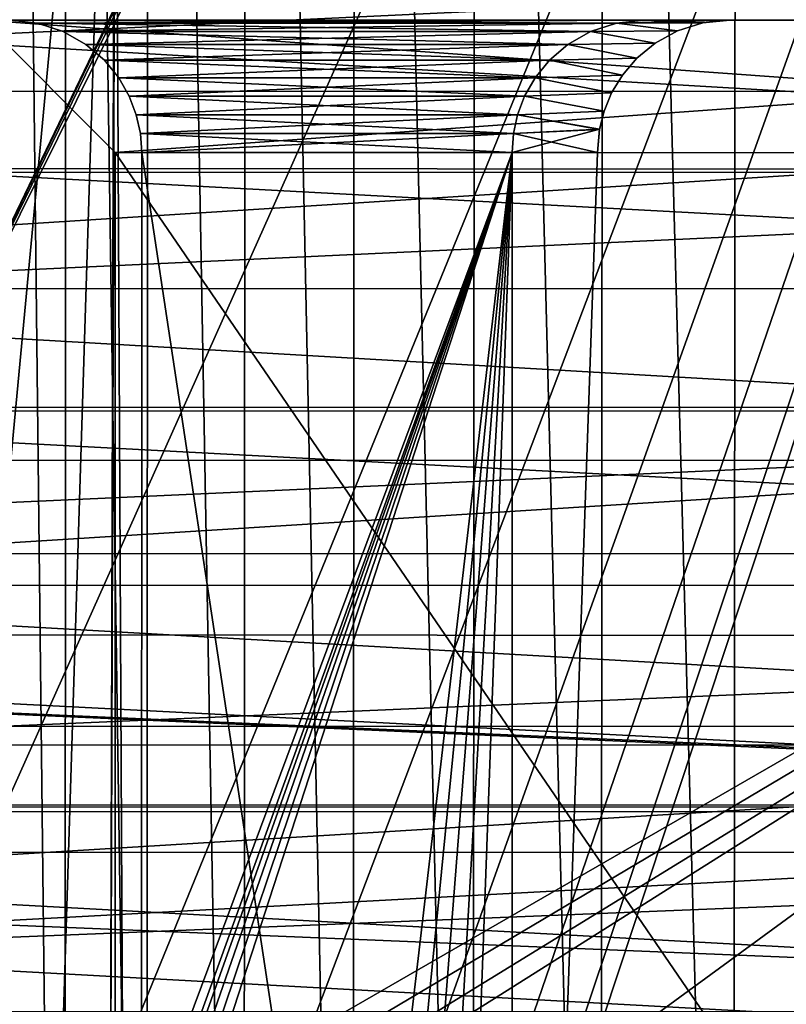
# Model space of a CAD drawing. Header units: metres. Extents: x -205 to 205, y -104 to 104.
# Tile 329 of 656: x -62.32 to -56.53, y -7.41 to 0.04. Entities that reach past the tile are written whole.
import ezdxf

# ---------------------------------------------------------------- set-up
doc = ezdxf.new("R2010")
doc.units = ezdxf.units.M
doc.layers.add('solid_01_2-CONSUMER_EHM_BOX_SW0001', color=7, linetype='CONTINUOUS')

msp = doc.modelspace()

# ---------------------------------------------------------------- linework, layer by layer
at = {"layer": 'solid_01_2-CONSUMER_EHM_BOX_SW0001'}
for points in [[(-200.010849, -74.958488), (-200.010773, 75.041512), (-0.010778, 75.04142)], [(-0.010849, -74.95858), (-200.010849, -74.958488), (-0.010778, 75.04142)], [(-42.505024, 39.821796, 75), (-63.594181, 54.634697, 75), (-63.600338, -4.010996, 75)], [(-42.779491, 39.083282, 75), (-42.505024, 39.821796, 75), (-63.600338, -4.010996, 75)], [(-42.94519, 38.316181, 75), (-42.779491, 39.083282, 75), (-63.600338, -4.010996, 75)], [(-43.000031, 37.541439, 75), (-42.94519, 38.316181, 75), (-63.600338, -4.010996, 75)], [(-43.000031, 37.541439, 75), (-63.600338, -4.010996, 75), (-62.69146, -6.483251, 75)], [(-43.000031, 37.541439, 75), (-62.041512, -19.42688, 75), (-62.692566, -21.952003, 75)], [(-43.000031, 37.541439, 75), (-62.692566, -21.952003, 75), (-43.000065, -37.458561, 75)], [(-43.000031, 37.541439, 75), (-62.69146, -6.483251, 75), (-62.040768, -9.008453, 75)], [(-43.000031, 37.541439, 75), (-61.647285, -16.835539, 75), (-62.041512, -19.42688, 75)], [(-43.000031, 37.541439, 75), (-62.040768, -9.008453, 75), (-61.646915, -11.599844, 75)], [(-43.000031, 37.541439, 75), (-61.51395, -14.2177, 75), (-61.647285, -16.835539, 75)], [(-43.000031, 37.541439, 75), (-61.646915, -11.599844, 75), (-61.51395, -14.2177, 75)], [(-62.476864, -21.98097, 1.5), (-61.981823, -21.082998, 1.5), (-62.470062, 22.049438, 1.5)], [(-61.981823, -21.082998, 1.5), (-61.970566, 21.148445, 1.5), (-62.470062, 22.049438, 1.5)], [(-61.981823, -21.082998, 1.5), (-61.36377, -20.264397, 1.5), (-61.970566, 21.148445, 1.5)], [(-61.36377, -20.264397, 1.5), (-61.348083, 20.32946, 1.5), (-61.970566, 21.148445, 1.5)], [(-61.36377, -20.264397, 1.5), (-60.631634, -19.542505, 1.5), (-61.348083, 20.32946, 1.5)], [(-60.631634, -19.542505, 1.5), (-60.611584, 19.608427, 1.5), (-61.348083, 20.32946, 1.5)], [(-60.631634, -19.542505, 1.5), (-59.806103, -18.935724, 1.5), (-60.611584, 19.608427, 1.5)], [(-59.806103, -18.935724, 1.5), (-59.78257, 19.003864, 1.5), (-60.611584, 19.608427, 1.5)], [(-59.806103, -18.935724, 1.5), (-58.900024, -18.451956, 1.5), (-59.78257, 19.003864, 1.5)], [(-58.900024, -18.451956, 1.5), (-58.874176, 18.523409, 1.5), (-59.78257, 19.003864, 1.5)], [(-58.900024, -18.451956, 1.5), (-57.931221, -18.103493, 1.5), (-58.874176, 18.523409, 1.5)], [(-57.931221, -18.103493, 1.5), (-57.904961, 18.179012, 1.5), (-58.874176, 18.523409, 1.5)], [(-57.931221, -18.103493, 1.5), (-56.92667, -17.898663, 1.5), (-57.904961, 18.179012, 1.5)], [(-56.92667, -17.898663, 1.5), (-56.900063, 17.978228, 1.5), (-57.904961, 18.179012, 1.5)], [(-56.92667, -17.898663, 1.5), (-55.899288, -17.840178, 1.5), (-56.900063, 17.978228, 1.5)], [(-55.899288, -17.840178, 1.5), (-55.872414, 17.923569, 1.5), (-56.900063, 17.978228, 1.5)], [(-62.691456, -6.48327, 63.099998), (-63.599499, 5.135013, 63.099998), (-61.599499, 5.134799, 63.099998)], [(-62.04076, -9.008488, 63.099998), (-62.691456, -6.48327, 63.099998), (-61.599499, 5.134799, 63.099998)], [(-61.646912, -11.599885, 63.099998), (-62.04076, -9.008488, 63.099998), (-61.599499, 5.134799, 63.099998)], [(-61.646912, -11.599885, 63.099998), (-61.599499, 5.134799, 63.099998), (-61.599728, 3.034483, 63.099998)], [(-61.51395, -14.217742, 63.099998), (-61.646912, -11.599885, 63.099998), (-61.599728, 3.034483, 63.099998)], [(-61.51395, -14.217742, 63.099998), (-61.599728, 3.034483, 63.099998), (-47.099728, 3.032924, 63.099998)], [(-61.502621, -22.033875, 63.099998), (-61.51395, -14.217742, 63.099998), (-47.099728, 3.032924, 63.099998)], [(-61.383518, -21.844326, 63.099998), (-61.502621, -22.033875, 63.099998), (-47.099728, 3.032924, 63.099998)], [(-61.225014, -21.685841, 63.099998), (-61.383518, -21.844326, 63.099998), (-47.099728, 3.032924, 63.099998)], [(-61.035446, -21.566769, 63.099998), (-61.225014, -21.685841, 63.099998), (-47.099728, 3.032924, 63.099998)], [(-60.82423, -21.492868, 63.099998), (-61.035446, -21.566769, 63.099998), (-47.099728, 3.032924, 63.099998)], [(-60.601593, -21.467787, 63.099998), (-60.82423, -21.492868, 63.099998), (-47.099728, 3.032924, 63.099998)], [(-58.705757, -21.467922, 63.099998), (-60.601593, -21.467787, 63.099998), (-47.099728, 3.032924, 63.099998)], [(-58.526367, -21.451712, 63.099998), (-58.705757, -21.467922, 63.099998), (-47.099728, 3.032924, 63.099998)], [(-58.352791, -21.403585, 63.099998), (-58.526367, -21.451712, 63.099998), (-47.099728, 3.032924, 63.099998)], [(-58.190666, -21.325102, 63.099998), (-58.352791, -21.403585, 63.099998), (-47.099728, 3.032924, 63.099998)], [(-57.598923, -21.030064, 63.099998), (-58.190666, -21.325102, 63.099998), (-47.099728, 3.032924, 63.099998)], [(-56.979477, -20.832218, 63.099998), (-57.598923, -21.030064, 63.099998), (-47.099728, 3.032924, 63.099998)], [(-56.32848, -20.731041, 63.099998), (-56.979477, -20.832218, 63.099998), (-47.099728, 3.032924, 63.099998)], [(-46.500172, 0.03431, 41.999992), (-84.500168, 0.039726, 41.999992), (-84.499878, 2.071495, 41.88168)], [(-46.500172, 0.03431, 41.999992), (-84.499878, 2.071495, 41.88168), (-46.499882, 2.066105, 41.881676)], [(-46.499901, 1.919465, 46.820545), (-84.499901, 1.924944, 46.820545), (-84.500244, -0.499419, 46.893497)], [(-46.499901, 1.919465, 46.820545), (-84.500244, -0.499419, 46.893497), (-46.500248, -0.50488, 46.893497)], [(-46.500332, -1.091686, 2.349644), (-84.500328, -1.08629, 2.349648), (-84.500015, 1.143287, 2.252324)], [(-46.500011, 1.137869, 2.252324), (-46.500332, -1.091686, 2.349644), (-84.500015, 1.143287, 2.252324)], [(-46.500076, 0.688409, 7.152124), (-84.500076, 0.693885, 7.152123), (-84.500336, -1.112733, 7.285743)], [(-46.500336, -1.118212, 7.285748), (-46.500076, 0.688409, 7.152124), (-84.500336, -1.112733, 7.285743)], [(-46.500462, -1.997097, 41.881672), (-84.500458, -1.991672, 41.881668), (-84.500168, 0.039726, 41.999992)], [(-46.500462, -1.997097, 41.881672), (-84.500168, 0.039726, 41.999992), (-46.500172, 0.03431, 41.999992)], [(-62.602283, 0.034591, 73.002235), (-61.600121, -0.967714, 72), (-61.600121, -0.967714, 66.099998)], [(-47.598351, 0.032978, 73.001701), (-61.600121, -0.967714, 72), (-62.602283, 0.034591, 73.002235)], [(-62.602283, 0.034591, 73.002235), (-61.600121, -0.967714, 66.099998), (-62.602283, 0.034591, 65.097763)], [(-48.600121, -0.968648, 66.099998), (-62.602283, 0.034591, 65.097763), (-61.600121, -0.967714, 66.099998)], [(-48.600121, -0.968648, 66.099998), (-47.598351, 0.032978, 65.098305), (-62.602283, 0.034591, 65.097763)], [(-62.400047, 0.034569, 65.400002), (-62.602283, 0.034591, 65.097763), (-47.598351, 0.032978, 65.098305)], [(-48.167534, 0.033039, 72.699997), (-47.598351, 0.032978, 73.001701), (-62.602283, 0.034591, 73.002235)], [(-62.400047, 0.034569, 72.699997), (-57.600048, 0.034053, 72.699997), (-62.602283, 0.034591, 73.002235)], [(-53.100048, 0.033569, 72.699997), (-62.602283, 0.034591, 73.002235), (-57.600048, 0.034053, 72.699997)], [(-53.100048, 0.033569, 72.699997), (-48.167534, 0.033039, 72.699997), (-62.602283, 0.034591, 73.002235)], [(-57.600048, 0.034053, 65.400002), (-62.400047, 0.034569, 65.400002), (-47.598351, 0.032978, 65.098305)], [(-62.189213, 0.012071, 72.489174), (-57.600048, 0.034053, 72.699997), (-62.400047, 0.034569, 72.699997)], [(-62.189213, 0.01207, 65.610825), (-62.400047, 0.034569, 72.699997), (-62.400047, 0.034569, 65.400002)], [(-62.189213, 0.012071, 72.489174), (-62.400047, 0.034569, 72.699997), (-62.189213, 0.01207, 65.610825)], [(-57.810875, 0.0116, 65.61084), (-62.400047, 0.034569, 65.400002), (-57.600048, 0.034053, 65.400002)], [(-62.189213, 0.01207, 65.610825), (-62.400047, 0.034569, 65.400002), (-57.810875, 0.0116, 65.61084)], [(-57.81089, 0.0116, 72.489174), (-57.600048, 0.034053, 72.699997), (-62.189213, 0.012071, 72.489174)], [(-62.189213, 0.012071, 72.489174), (-62.189213, 0.01207, 65.610825), (-61.993294, -0.051953, 65.806793)], [(-61.993294, -0.051953, 72.293213), (-62.189213, 0.012071, 72.489174), (-61.993294, -0.051953, 65.806793)], [(-57.81089, 0.0116, 72.489174), (-62.189213, 0.012071, 72.489174), (-61.993294, -0.051953, 72.293213)], [(-62.189213, 0.01207, 65.610825), (-57.810875, 0.0116, 65.61084), (-58.006847, -0.052381, 65.806763)], [(-61.993294, -0.051953, 65.806793), (-62.189213, 0.01207, 65.610825), (-58.006847, -0.052381, 65.806763)], [(-57.81089, 0.0116, 72.489174), (-61.993294, -0.051953, 72.293213), (-58.006821, -0.052381, 72.293213)], [(-47.598351, 0.032978, 73.001701), (-48.600121, -0.968648, 72), (-61.600121, -0.967714, 72)], [(-58.006847, -0.052381, 65.806763), (-57.810875, 0.0116, 65.61084), (-58.006821, -0.052381, 67.706787)], [(-58.006821, -0.052381, 67.706787), (-57.81089, 0.0116, 67.510826), (-57.348625, -0.047384, 67.69519)], [(-57.81089, 0.0116, 70.58918), (-58.006821, -0.052382, 70.393211), (-57.348606, -0.047384, 70.404785)], [(-57.810875, 0.0116, 65.61084), (-57.81089, 0.0116, 67.510826), (-58.006821, -0.052381, 67.706787)], [(-58.006821, -0.052381, 72.293213), (-58.006821, -0.052382, 70.393211), (-57.81089, 0.0116, 70.58918)], [(-57.81089, 0.0116, 72.489174), (-58.006821, -0.052381, 72.293213), (-57.81089, 0.0116, 70.58918)], [(-57.81089, 0.0116, 70.58918), (-56.953403, 0.033984, 70.800003), (-57.600048, 0.034053, 70.800003)], [(-57.81089, 0.0116, 72.489174), (-57.600048, 0.034053, 70.800003), (-57.600048, 0.034053, 72.699997)], [(-57.81089, 0.0116, 72.489174), (-57.81089, 0.0116, 70.58918), (-57.600048, 0.034053, 70.800003)], [(-57.81089, 0.0116, 67.510826), (-57.600048, 0.034053, 65.400002), (-57.600048, 0.034053, 67.300003)], [(-57.810875, 0.0116, 65.61084), (-57.600048, 0.034053, 65.400002), (-57.81089, 0.0116, 67.510826)], [(-57.81089, 0.0116, 67.510826), (-57.600048, 0.034053, 67.300003), (-57.15818, 0.012815, 67.504776)], [(-57.81089, 0.0116, 70.58918), (-57.15818, 0.012815, 70.59523), (-56.953403, 0.033984, 70.800003)], [(-57.81089, 0.0116, 67.510826), (-57.15818, 0.012815, 67.504776), (-57.348625, -0.047384, 67.69519)], [(-57.81089, 0.0116, 70.58918), (-57.348606, -0.047384, 70.404785), (-57.15818, 0.012815, 70.59523)], [(-53.100048, 0.033569, 65.400002), (-57.600048, 0.034053, 65.400002), (-47.598351, 0.032978, 65.098305)], [(-57.600048, 0.034053, 72.699997), (-57.600048, 0.034053, 70.800003), (-56.953403, 0.033984, 70.800003)], [(-53.746693, 0.033639, 67.300003), (-57.600048, 0.034053, 72.699997), (-56.953403, 0.033984, 70.800003)], [(-53.100048, 0.033569, 70.800003), (-53.100048, 0.033569, 72.699997), (-57.600048, 0.034053, 72.699997)], [(-53.746693, 0.033639, 70.800003), (-53.100048, 0.033569, 70.800003), (-57.600048, 0.034053, 72.699997)], [(-53.746693, 0.033639, 67.300003), (-53.746693, 0.033639, 70.800003), (-57.600048, 0.034053, 72.699997)], [(-53.100048, 0.033569, 65.400002), (-57.600048, 0.034053, 67.300003), (-57.600048, 0.034053, 65.400002)], [(-53.100048, 0.033569, 65.400002), (-56.953403, 0.033984, 67.300003), (-57.600048, 0.034053, 67.300003)], [(-57.15818, 0.012815, 67.504776), (-57.600048, 0.034053, 67.300003), (-56.953403, 0.033984, 67.300003)], [(-57.348606, -0.047384, 70.404785), (-57.348625, -0.047384, 67.69519), (-57.15818, 0.012815, 67.504776)], [(-57.15818, 0.012815, 70.59523), (-57.348606, -0.047384, 70.404785), (-57.15818, 0.012815, 67.504776)], [(-57.15818, 0.012815, 70.59523), (-56.953403, 0.033984, 67.300003), (-56.953403, 0.033984, 70.800003)], [(-57.15818, 0.012815, 70.59523), (-57.15818, 0.012815, 67.504776), (-56.953403, 0.033984, 67.300003)], [(-53.100048, 0.033569, 65.400002), (-56.953403, 0.033984, 70.800003), (-56.953403, 0.033984, 67.300003)], [(-53.100048, 0.033569, 65.400002), (-53.746693, 0.033639, 67.300003), (-56.953403, 0.033984, 70.800003)], [(-61.993294, -0.051953, 65.806793), (-58.006847, -0.052381, 65.806763), (-58.177788, -0.149649, 65.977715)], [(-61.82235, -0.149257, 65.977715), (-61.993294, -0.051953, 65.806793), (-58.177788, -0.149649, 65.977715)], [(-61.993294, -0.051953, 72.293213), (-61.993294, -0.051953, 65.806793), (-61.82235, -0.149257, 65.977715)], [(-61.82235, -0.149257, 72.122284), (-61.993294, -0.051953, 72.293213), (-61.82235, -0.149257, 65.977715)], [(-58.006821, -0.052381, 72.293213), (-61.993294, -0.051953, 72.293213), (-61.82235, -0.149257, 72.122284)], [(-58.006821, -0.052381, 72.293213), (-61.82235, -0.149257, 72.122284), (-58.177788, -0.149649, 72.122284)], [(-58.177788, -0.149649, 67.877716), (-58.006821, -0.052381, 67.706787), (-57.516796, -0.139754, 67.863365)], [(-58.006847, -0.052381, 65.806763), (-58.006821, -0.052381, 67.706787), (-58.177788, -0.149649, 67.877716)], [(-58.177788, -0.149649, 65.977715), (-58.006847, -0.052381, 65.806763), (-58.177788, -0.149649, 67.877716)], [(-58.006821, -0.052381, 72.293213), (-58.177788, -0.149649, 72.122284), (-58.006821, -0.052382, 70.393211)], [(-58.006821, -0.052382, 70.393211), (-58.177788, -0.149648, 70.222282), (-57.516792, -0.139754, 70.236626)], [(-58.177788, -0.149649, 72.122284), (-58.177788, -0.149648, 70.222282), (-58.006821, -0.052382, 70.393211)], [(-58.006821, -0.052381, 67.706787), (-57.348625, -0.047384, 67.69519), (-57.516796, -0.139754, 67.863365)], [(-58.006821, -0.052382, 70.393211), (-57.516792, -0.139754, 70.236626), (-57.348606, -0.047384, 70.404785)], [(-57.516792, -0.139754, 70.236626), (-57.516796, -0.139754, 67.863365), (-57.348625, -0.047384, 67.69519)], [(-57.348606, -0.047384, 70.404785), (-57.516792, -0.139754, 70.236626), (-57.348625, -0.047384, 67.69519)], [(-58.177788, -0.149649, 67.877716), (-57.516796, -0.139754, 67.863365), (-57.655861, -0.254182, 68.002419)], [(-58.177788, -0.149648, 70.222282), (-57.655857, -0.254182, 70.09758), (-57.516792, -0.139754, 70.236626)], [(-57.655857, -0.254182, 70.09758), (-57.655861, -0.254182, 68.002419), (-57.516796, -0.139754, 67.863365)], [(-57.516792, -0.139754, 70.236626), (-57.655857, -0.254182, 70.09758), (-57.516796, -0.139754, 67.863365)], [(-61.82235, -0.149257, 65.977715), (-58.177788, -0.149649, 65.977715), (-58.317566, -0.269296, 66.117477)], [(-61.682602, -0.268934, 66.117485), (-61.82235, -0.149257, 65.977715), (-58.317566, -0.269296, 66.117477)], [(-61.82235, -0.149257, 72.122284), (-61.82235, -0.149257, 65.977715), (-61.682602, -0.268934, 66.117485)], [(-61.682602, -0.268933, 71.982513), (-61.82235, -0.149257, 72.122284), (-61.682602, -0.268934, 66.117485)], [(-58.177788, -0.149649, 72.122284), (-61.82235, -0.149257, 72.122284), (-61.682602, -0.268933, 71.982513)], [(-58.177788, -0.149649, 72.122284), (-61.682602, -0.268933, 71.982513), (-58.317562, -0.269296, 71.982513)], [(-58.317566, -0.269296, 66.117477), (-58.177788, -0.149649, 65.977715), (-58.317562, -0.269296, 68.017487)], [(-58.317562, -0.269296, 71.982513), (-58.317558, -0.269295, 70.08252), (-58.177788, -0.149648, 70.222282)], [(-58.177788, -0.149649, 72.122284), (-58.317562, -0.269296, 71.982513), (-58.177788, -0.149648, 70.222282)], [(-58.317562, -0.269296, 68.017487), (-58.177788, -0.149649, 67.877716), (-57.655861, -0.254182, 68.002419)], [(-58.177788, -0.149649, 65.977715), (-58.177788, -0.149649, 67.877716), (-58.317562, -0.269296, 68.017487)], [(-58.177788, -0.149648, 70.222282), (-58.317558, -0.269295, 70.08252), (-57.655857, -0.254182, 70.09758)], [(-61.574238, -0.401633, 71.874146), (-61.682602, -0.268933, 71.982513), (-61.682602, -0.268934, 66.117485)], [(-58.317562, -0.269296, 71.982513), (-61.682602, -0.268933, 71.982513), (-61.574238, -0.401633, 71.874146)], [(-61.682602, -0.268934, 66.117485), (-58.317566, -0.269296, 66.117477), (-58.425949, -0.401974, 66.225861)], [(-61.574238, -0.401635, 66.225853), (-61.682602, -0.268934, 66.117485), (-58.425949, -0.401974, 66.225861)], [(-61.574238, -0.401633, 71.874146), (-61.682602, -0.268934, 66.117485), (-61.574238, -0.401635, 66.225853)], [(-58.317562, -0.269296, 71.982513), (-61.574238, -0.401633, 71.874146), (-58.425953, -0.401974, 71.874146)], [(-58.317558, -0.269295, 70.08252), (-58.425953, -0.401972, 69.974144), (-57.765026, -0.38169, 69.988419)], [(-58.317562, -0.269296, 71.982513), (-58.425953, -0.401972, 69.974144), (-58.317558, -0.269295, 70.08252)], [(-58.425953, -0.401974, 68.125854), (-58.317562, -0.269296, 68.017487), (-57.76503, -0.38169, 68.11158)], [(-58.317566, -0.269296, 66.117477), (-58.317562, -0.269296, 68.017487), (-58.425953, -0.401974, 68.125854)], [(-58.425949, -0.401974, 66.225861), (-58.317566, -0.269296, 66.117477), (-58.425953, -0.401974, 68.125854)], [(-58.317562, -0.269296, 71.982513), (-58.425953, -0.401974, 71.874146), (-58.425953, -0.401972, 69.974144)], [(-58.317562, -0.269296, 68.017487), (-57.655861, -0.254182, 68.002419), (-57.76503, -0.38169, 68.11158)], [(-58.317558, -0.269295, 70.08252), (-57.765026, -0.38169, 69.988419), (-57.655857, -0.254182, 70.09758)], [(-57.765026, -0.38169, 69.988419), (-57.76503, -0.38169, 68.11158), (-57.655861, -0.254182, 68.002419)], [(-57.655857, -0.254182, 70.09758), (-57.765026, -0.38169, 69.988419), (-57.655861, -0.254182, 68.002419)], [(-61.494938, -0.540487, 71.794823), (-61.574238, -0.401633, 71.874146), (-61.574238, -0.401635, 66.225853)], [(-58.425953, -0.401974, 71.874146), (-61.574238, -0.401633, 71.874146), (-61.494938, -0.540487, 71.794823)], [(-61.574238, -0.401635, 66.225853), (-58.425949, -0.401974, 66.225861), (-58.505287, -0.540812, 66.305176)], [(-61.494934, -0.54049, 66.305176), (-61.574238, -0.401635, 66.225853), (-58.505287, -0.540812, 66.305176)], [(-61.494938, -0.540487, 71.794823), (-61.574238, -0.401635, 66.225853), (-61.494934, -0.54049, 66.305176)], [(-58.425953, -0.401974, 71.874146), (-61.494938, -0.540487, 71.794823), (-58.505287, -0.540812, 71.794823)], [(-58.505287, -0.540812, 68.205177), (-58.425953, -0.401974, 68.125854), (-57.846668, -0.516271, 68.193207)], [(-58.425949, -0.401974, 66.225861), (-58.425953, -0.401974, 68.125854), (-58.505287, -0.540812, 68.205177)], [(-58.505287, -0.540812, 66.305176), (-58.425949, -0.401974, 66.225861), (-58.505287, -0.540812, 68.205177)], [(-58.425953, -0.401974, 71.874146), (-58.505287, -0.540812, 71.794823), (-58.505283, -0.540809, 69.894829)], [(-58.425953, -0.401972, 69.974144), (-58.505283, -0.540809, 69.894829), (-57.846672, -0.516271, 69.906792)], [(-58.425953, -0.401974, 71.874146), (-58.505283, -0.540809, 69.894829), (-58.425953, -0.401972, 69.974144)], [(-58.425953, -0.401974, 68.125854), (-57.76503, -0.38169, 68.11158), (-57.846668, -0.516271, 68.193207)], [(-58.425953, -0.401972, 69.974144), (-57.846672, -0.516271, 69.906792), (-57.765026, -0.38169, 69.988419)], [(-57.846672, -0.516271, 69.906792), (-57.846668, -0.516271, 68.193207), (-57.76503, -0.38169, 68.11158)], [(-57.765026, -0.38169, 69.988419), (-57.846672, -0.516271, 69.906792), (-57.76503, -0.38169, 68.11158)], [(-46.500248, -0.50488, 46.893497), (-84.500244, -0.499419, 46.893497), (-84.500595, -2.917204, 46.703945)], [(-46.500248, -0.50488, 46.893497), (-84.500595, -2.917204, 46.703945), (-46.500595, -2.922658, 46.703941)], [(-58.505287, -0.540812, 68.205177), (-57.846668, -0.516271, 68.193207), (-57.903431, -0.653522, 68.249954)], [(-58.505283, -0.540809, 69.894829), (-57.903431, -0.653522, 69.850044), (-57.846672, -0.516271, 69.906792)], [(-57.903431, -0.653522, 69.850044), (-57.903431, -0.653522, 68.249954), (-57.846668, -0.516271, 68.193207)], [(-57.846672, -0.516271, 69.906792), (-57.903431, -0.653522, 69.850044), (-57.846668, -0.516271, 68.193207)], [(-61.4412, -0.681875, 71.741074), (-61.494938, -0.540487, 71.794823), (-61.494934, -0.54049, 66.305176)], [(-58.505287, -0.540812, 71.794823), (-61.494938, -0.540487, 71.794823), (-61.4412, -0.681875, 71.741074)], [(-61.494934, -0.54049, 66.305176), (-58.505287, -0.540812, 66.305176), (-58.559052, -0.682188, 66.358925)], [(-61.4412, -0.681879, 66.358925), (-61.494934, -0.54049, 66.305176), (-58.559052, -0.682188, 66.358925)], [(-61.4412, -0.681875, 71.741074), (-61.494934, -0.54049, 66.305176), (-61.4412, -0.681879, 66.358925)], [(-58.505287, -0.540812, 71.794823), (-61.4412, -0.681875, 71.741074), (-58.559052, -0.682188, 71.741074)], [(-58.505283, -0.540809, 69.894829), (-58.559052, -0.682184, 69.841072), (-57.903431, -0.653522, 69.850044)], [(-58.505287, -0.540812, 71.794823), (-58.559052, -0.682184, 69.841072), (-58.505283, -0.540809, 69.894829)], [(-58.559052, -0.682188, 68.258926), (-58.505287, -0.540812, 68.205177), (-57.903431, -0.653522, 68.249954)], [(-58.505287, -0.540812, 66.305176), (-58.505287, -0.540812, 68.205177), (-58.559052, -0.682188, 68.258926)], [(-58.559052, -0.682188, 66.358925), (-58.505287, -0.540812, 66.305176), (-58.559052, -0.682188, 68.258926)], [(-58.505287, -0.540812, 71.794823), (-58.559052, -0.682188, 71.741074), (-58.559052, -0.682184, 69.841072)], [(-58.559052, -0.682188, 68.258926), (-57.903431, -0.653522, 68.249954), (-57.938293, -0.792227, 68.284805)], [(-58.559052, -0.682184, 69.841072), (-57.938145, -0.790341, 69.815536), (-57.903431, -0.653522, 69.850044)], [(-57.938145, -0.790341, 69.815536), (-57.938293, -0.792227, 68.284805), (-57.903431, -0.653522, 68.249954)], [(-57.903431, -0.653522, 69.850044), (-57.938145, -0.790341, 69.815536), (-57.903431, -0.653522, 68.249954)], [(-61.410267, -0.823585, 71.710129), (-61.4412, -0.681875, 71.741074), (-61.4412, -0.681879, 66.358925)], [(-58.559052, -0.682188, 71.741074), (-61.4412, -0.681875, 71.741074), (-61.410267, -0.823585, 71.710129)], [(-61.4412, -0.681879, 66.358925), (-58.559052, -0.682188, 66.358925), (-58.590015, -0.82389, 66.389877)], [(-61.410267, -0.823587, 66.389877), (-61.4412, -0.681879, 66.358925), (-58.590015, -0.82389, 66.389877)], [(-61.410267, -0.823585, 71.710129), (-61.4412, -0.681879, 66.358925), (-61.410267, -0.823587, 66.389877)], [(-58.559052, -0.682188, 71.741074), (-61.410267, -0.823585, 71.710129), (-58.590015, -0.82389, 71.710129)], [(-58.559052, -0.682184, 69.841072), (-58.590015, -0.823888, 69.810127), (-57.938145, -0.790341, 69.815536)], [(-58.559052, -0.682188, 71.741074), (-58.590015, -0.823888, 69.810127), (-58.559052, -0.682184, 69.841072)], [(-58.590015, -0.82389, 68.289871), (-58.559052, -0.682188, 68.258926), (-57.938293, -0.792227, 68.284805)], [(-58.559052, -0.682188, 66.358925), (-58.559052, -0.682188, 68.258926), (-58.590015, -0.82389, 68.289871)], [(-58.590015, -0.82389, 66.389877), (-58.559052, -0.682188, 66.358925), (-58.590015, -0.82389, 68.289871)], [(-58.559052, -0.682188, 71.741074), (-58.590015, -0.82389, 71.710129), (-58.590015, -0.823888, 69.810127)], [(-58.600155, -0.965839, 69.800003), (-57.954121, -0.965909, 69.800003), (-57.938145, -0.790341, 69.815536)], [(-58.590015, -0.823888, 69.810127), (-58.600155, -0.965839, 69.800003), (-57.938145, -0.790341, 69.815536)], [(-58.590015, -0.82389, 68.289871), (-57.938293, -0.792227, 68.284805), (-57.954121, -0.965909, 68.300003)], [(-57.938145, -0.790341, 69.815536), (-57.954121, -0.965909, 69.800003), (-57.938293, -0.792227, 68.284805)], [(-57.954121, -0.965909, 69.800003), (-57.954121, -0.965909, 68.300003), (-57.938293, -0.792227, 68.284805)], [(-61.410267, -0.823585, 71.710129), (-61.410267, -0.823587, 66.389877), (-61.400154, -0.965539, 66.400002)], [(-61.410267, -0.823585, 71.710129), (-61.400154, -0.965539, 66.400002), (-61.400154, -0.965539, 71.699997)], [(-58.590015, -0.82389, 71.710129), (-61.410267, -0.823585, 71.710129), (-61.400154, -0.965539, 71.699997)], [(-61.410267, -0.823587, 66.389877), (-58.590015, -0.82389, 66.389877), (-58.600155, -0.965839, 66.400002)], [(-61.400154, -0.965539, 66.400002), (-61.410267, -0.823587, 66.389877), (-58.600155, -0.965839, 66.400002)], [(-58.590015, -0.82389, 71.710129), (-61.400154, -0.965539, 71.699997), (-58.600155, -0.965839, 71.699997)], [(-58.590015, -0.823888, 69.810127), (-58.600155, -0.965839, 71.699997), (-58.600155, -0.965839, 69.800003)], [(-58.590015, -0.82389, 71.710129), (-58.600155, -0.965839, 71.699997), (-58.590015, -0.823888, 69.810127)], [(-58.590015, -0.82389, 68.289871), (-57.954121, -0.965909, 68.300003), (-58.600155, -0.965839, 68.300003)], [(-58.590015, -0.82389, 66.389877), (-58.590015, -0.82389, 68.289871), (-58.600155, -0.965839, 68.300003)], [(-58.590015, -0.82389, 66.389877), (-58.600155, -0.965839, 68.300003), (-58.600155, -0.965839, 66.400002)], [(-63.801701, -15.351067, 71.699997), (-58.600155, -0.965839, 71.699997), (-61.400963, -8.487901, 71.699997)], [(-63.801701, -15.351067, 71.699997), (-63.78249, -15.546234, 71.699997), (-58.600155, -0.965839, 71.699997)], [(-63.78249, -15.546234, 71.699997), (-63.725613, -15.733755, 71.699997), (-58.600155, -0.965839, 71.699997)], [(-63.725613, -15.733755, 71.699997), (-63.63327, -15.906589, 71.699997), (-58.600155, -0.965839, 71.699997)], [(-63.63327, -15.906589, 71.699997), (-63.508884, -16.058205, 71.699997), (-58.600155, -0.965839, 71.699997)], [(-63.508884, -16.058205, 71.699997), (-60.687866, -18.879829, 71.699997), (-58.600155, -0.965839, 71.699997)], [(-61.600658, -8.467714, 72), (-61.600121, -0.967714, 72), (-48.601486, -19.968649, 72)], [(-61.600121, -0.967714, 66.099998), (-61.600121, -0.967714, 72), (-61.600658, -8.467714, 72)], [(-61.600658, -8.467714, 66.099998), (-61.600121, -0.967714, 66.099998), (-61.600658, -8.467714, 72)], [(-48.600121, -0.968648, 66.099998), (-61.600121, -0.967714, 66.099998), (-61.600658, -8.467714, 66.099998)], [(-61.600121, -0.967714, 72), (-48.600121, -0.968648, 72), (-48.601486, -19.968649, 72)], [(-61.400963, -8.487901, 66.400002), (-61.400154, -0.965539, 66.400002), (-58.602146, -19.465839, 66.400002)], [(-61.400963, -8.487901, 71.699997), (-58.600155, -0.965839, 71.699997), (-61.400154, -0.965539, 71.699997)], [(-61.400963, -8.487901, 66.400002), (-61.400154, -0.965539, 71.699997), (-61.400154, -0.965539, 66.400002)], [(-61.400963, -8.487901, 71.699997), (-61.400154, -0.965539, 71.699997), (-61.400963, -8.487901, 66.400002)], [(-61.400154, -0.965539, 66.400002), (-58.600155, -0.965839, 66.400002), (-58.602146, -19.465839, 66.400002)], [(-60.687866, -18.879829, 71.699997), (-60.38475, -19.128635, 71.699997), (-58.600155, -0.965839, 71.699997)], [(-60.38475, -19.128635, 71.699997), (-60.039066, -19.313437, 71.699997), (-58.600155, -0.965839, 71.699997)], [(-60.039066, -19.313437, 71.699997), (-59.663979, -19.42728, 71.699997), (-58.600155, -0.965839, 71.699997)], [(-59.663979, -19.42728, 71.699997), (-59.273716, -19.465767, 71.699997), (-58.600155, -0.965839, 71.699997)], [(-59.273716, -19.465767, 71.699997), (-58.602146, -19.465839, 71.699997), (-58.600155, -0.965839, 71.699997)], [(-58.602146, -19.465839, 68.300003), (-58.600155, -0.965839, 68.300003), (-57.954121, -0.965909, 68.300003)], [(-58.602146, -19.465839, 69.800003), (-57.954121, -0.965909, 69.800003), (-58.600155, -0.965839, 69.800003)], [(-58.600155, -0.965839, 66.400002), (-58.600155, -0.965839, 68.300003), (-58.602146, -19.465839, 68.300003)], [(-58.602146, -19.465839, 66.400002), (-58.600155, -0.965839, 66.400002), (-58.602146, -19.465839, 68.300003)], [(-58.602146, -19.465839, 71.699997), (-58.602146, -19.465839, 69.800003), (-58.600155, -0.965839, 69.800003)], [(-58.600155, -0.965839, 71.699997), (-58.602146, -19.465839, 71.699997), (-58.600155, -0.965839, 69.800003)], [(-58.602146, -19.465839, 69.800003), (-57.954121, -0.965909, 68.300003), (-57.954121, -0.965909, 69.800003)], [(-58.602146, -19.465839, 69.800003), (-58.602146, -19.465839, 68.300003), (-57.954121, -0.965909, 68.300003)], [(-62.266602, -19.6961, 66.099998), (-48.601486, -19.968649, 66.099998), (-48.600121, -0.968648, 66.099998)], [(-62.11388, -19.447088, 66.099998), (-62.266602, -19.6961, 66.099998), (-48.600121, -0.968648, 66.099998)], [(-62.016598, -19.225304, 66.099998), (-62.11388, -19.447088, 66.099998), (-48.600121, -0.968648, 66.099998)], [(-62.113144, -8.988236, 66.099998), (-48.600121, -0.968648, 66.099998), (-61.600658, -8.467714, 66.099998)], [(-62.015881, -9.21005, 66.099998), (-48.600121, -0.968648, 66.099998), (-62.113144, -8.988236, 66.099998)], [(-62.016598, -19.225304, 66.099998), (-48.600121, -0.968648, 66.099998), (-61.964027, -19.032625, 66.099998)], [(-62.015881, -9.21005, 66.099998), (-61.963333, -9.402754, 66.099998), (-48.600121, -0.968648, 66.099998)], [(-61.964027, -19.032625, 66.099998), (-48.600121, -0.968648, 66.099998), (-61.767502, -17.838045, 66.099998)], [(-61.766979, -10.597359, 66.099998), (-48.600121, -0.968648, 66.099998), (-61.963333, -9.402754, 66.099998)], [(-61.767502, -17.838045, 66.099998), (-48.600121, -0.968648, 66.099998), (-61.626801, -16.635656, 66.099998)], [(-61.626453, -11.799763, 66.099998), (-48.600121, -0.968648, 66.099998), (-61.766979, -10.597359, 66.099998)], [(-61.626801, -16.635656, 66.099998), (-48.600121, -0.968648, 66.099998), (-61.542225, -15.428022, 66.099998)], [(-61.542049, -13.007403, 66.099998), (-48.600121, -0.968648, 66.099998), (-61.626453, -11.799763, 66.099998)], [(-61.542225, -15.428022, 66.099998), (-48.600121, -0.968648, 66.099998), (-61.51395, -14.217712, 66.099998)], [(-61.51395, -14.217712, 66.099998), (-48.600121, -0.968648, 66.099998), (-61.542049, -13.007403, 66.099998)], [(-46.500648, -3.29645, 2.696016), (-84.500648, -3.29105, 2.696025), (-84.500328, -1.08629, 2.349648)], [(-46.500336, -1.118212, 7.285748), (-84.500336, -1.112733, 7.285743), (-84.500587, -2.889976, 7.636156)], [(-46.500332, -1.091686, 2.349644), (-46.500648, -3.29645, 2.696016), (-84.500328, -1.08629, 2.349648)], [(-46.500591, -2.895425, 7.636158), (-46.500336, -1.118212, 7.285748), (-84.500587, -2.889976, 7.636156)], [(-46.500748, -4.00106, 41.528336), (-84.500748, -3.99563, 41.528332), (-84.500458, -1.991672, 41.881668)], [(-46.500748, -4.00106, 41.528336), (-84.500458, -1.991672, 41.881668), (-46.500462, -1.997097, 41.881672)], [(-46.500591, -2.895425, 7.636158), (-84.500587, -2.889976, 7.636156), (-84.500839, -4.611955, 8.198239)], [(-46.500835, -4.617381, 8.198234), (-46.500591, -2.895425, 7.636158), (-84.500839, -4.611955, 8.198239)], [(-46.500595, -2.922658, 46.703941), (-84.500595, -2.917204, 46.703945), (-84.500938, -5.300379, 46.254101)], [(-46.500595, -2.922658, 46.703941), (-84.500938, -5.300379, 46.254101), (-46.500935, -5.305828, 46.254097)], [(-46.500957, -5.448414, 3.287052), (-84.500954, -5.443007, 3.287064), (-84.500648, -3.29105, 2.696025)], [(-46.500648, -3.29645, 2.696016), (-46.500957, -5.448414, 3.287052), (-84.500648, -3.29105, 2.696025)], [(-46.501026, -5.950834, 40.944622), (-84.50103, -5.945394, 40.944622), (-84.500748, -3.99563, 41.528332)], [(-46.501026, -5.950834, 40.944622), (-84.500748, -3.99563, 41.528332), (-46.500748, -4.00106, 41.528336)], [(-84.500786, -4.235293, 36.246159), (-84.501022, -5.911191, 40.850651), (-46.501022, -5.916632, 40.850651)], [(-46.501022, -5.9025, 35.524918), (-84.501022, -5.897084, 35.524906), (-84.500786, -4.235293, 36.246159)], [(-84.500786, -4.235293, 36.246159), (-46.501022, -5.916632, 40.850651), (-46.500782, -4.240733, 36.246159)], [(-46.501022, -5.9025, 35.524918), (-84.500786, -4.235293, 36.246159), (-46.500782, -4.240733, 36.246159)], [(-46.500835, -4.617381, 8.198234), (-84.500839, -4.611955, 8.198239), (-84.501068, -6.253451, 8.963682)], [(-46.501072, -6.258863, 8.963667), (-46.500835, -4.617381, 8.198234), (-84.501068, -6.253451, 8.963682)], [(-46.500935, -5.305828, 46.254097), (-84.500938, -5.300379, 46.254101), (-84.501266, -7.621292, 45.549114)], [(-46.500935, -5.305828, 46.254097), (-84.501266, -7.621292, 45.549114), (-46.501266, -7.626732, 45.549114)], [(-46.501251, -7.520525, 4.115252), (-84.501251, -7.515109, 4.115263), (-84.500954, -5.443007, 3.287064)], [(-46.500957, -5.448414, 3.287052), (-46.501251, -7.520525, 4.115252), (-84.500954, -5.443007, 3.287064)], [(-46.501324, -8.022474, 40.055393), (-84.501328, -8.017035, 40.055393), (-84.50103, -5.945394, 40.944622)], [(-84.50132, -7.96229, 39.970936), (-46.501022, -5.916632, 40.850651), (-84.501022, -5.911191, 40.850651)], [(-46.501316, -7.967739, 39.970928), (-46.501022, -5.916632, 40.850651), (-84.50132, -7.96229, 39.970936)], [(-46.501244, -7.464874, 34.608826), (-84.501244, -7.459457, 34.60881), (-84.501022, -5.897084, 35.524906)], [(-46.501324, -8.022474, 40.055393), (-84.50103, -5.945394, 40.944622), (-46.501026, -5.950834, 40.944622)], [(-46.501022, -5.9025, 35.524918), (-46.501244, -7.464874, 34.608826), (-84.501022, -5.897084, 35.524906)], [(-46.501072, -6.258863, 8.963667), (-84.501068, -6.253451, 8.963682), (-84.501289, -7.790898, 9.921496)], [(-46.501293, -7.796279, 9.921455), (-46.501072, -6.258863, 8.963667), (-84.501289, -7.790898, 9.921496)], [(-62.380749, -8.488679, 74.97493), (-62.040768, -9.008453, 75), (-62.69146, -6.483251, 75)], [(-62.379917, -8.48849, 63.124878), (-62.691456, -6.48327, 63.099998), (-62.04076, -9.008488, 63.099998)]]:
    msp.add_3dface(points, dxfattribs=at)

doc.saveas('drawing.dxf')
